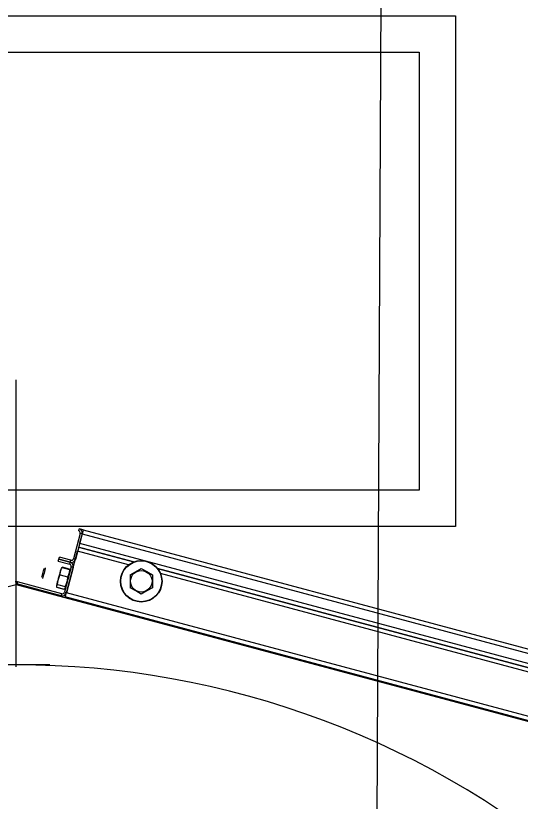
# Model space of a CAD drawing. Extents: x -264205 to -263659, y -1242401 to -1242060.
# Drawn here: x -263908.854 to -263908.508, y -1242121.535 to -1242120.997 of the extents above; entities that cross this region are included whole.
import ezdxf

# ---------------------------------------------------------------- set-up
doc = ezdxf.new("R2010")
doc.units = 0
doc.layers.add('KFA_SO_10-1_PLACHTY', color=7, linetype='Continuous')
doc.layers.add('SITUACIA_DSP_2D', color=7, linetype='Continuous')

msp = doc.modelspace()

# ---------------------------------------------------------------- linework, layer by layer
at = {"layer": 'KFA_SO_10-1_PLACHTY'}
msp.add_line((-263908.514, -1242101.985), (-263908.656, -1242131.983), dxfattribs=at)
at = {"layer": 'SITUACIA_DSP_2D'}
for p, q in [((-263908.99274, -1242120.99663), (-263908.55274, -1242120.99663)), ((-263908.55274, -1242120.99663), (-263908.55274, -1242121.34663)), ((-263908.96774, -1242121.02163), (-263908.57774, -1242121.02163)), ((-263908.57774, -1242121.02163), (-263908.57774, -1242121.32163)), ((-263908.85358, -1242121.44274), (-263908.85358, -1242121.24609)), ((-263908.57774, -1242121.32163), (-263908.96774, -1242121.32163)), ((-263908.55274, -1242121.34663), (-263908.99274, -1242121.34663)), ((-263908.81082, -1242121.34957), (-263908.81045, -1242121.34819)), ((-263908.8077, -1242121.34893), (-263908.81045, -1242121.34819)), ((-263908.80803, -1242121.35015), (-263908.80815, -1242121.35063)), ((-263908.80792, -1242121.34973), (-263908.80803, -1242121.35015)), ((-263908.80782, -1242121.34939), (-263908.80792, -1242121.34973)), ((-263908.80776, -1242121.34914), (-263908.80782, -1242121.34939)), ((-263908.80771, -1242121.34898), (-263908.80776, -1242121.34914)), ((-263908.8077, -1242121.34893), (-263908.80771, -1242121.34898)), ((-263908.8077, -1242121.34893), (-263908.43147, -1242121.44974)), ((-263908.80981, -1242121.35131), (-263908.81449, -1242121.36875)), ((-263908.80844, -1242121.35168), (-263908.81311, -1242121.36912)), ((-263908.80844, -1242121.35168), (-263908.81016, -1242121.3581)), ((-263908.80844, -1242121.35168), (-263908.80981, -1242121.35131)), ((-263908.80829, -1242121.35114), (-263908.80844, -1242121.35168)), ((-263908.80844, -1242121.35168), (-263908.43221, -1242121.45249)), ((-263908.80815, -1242121.35063), (-263908.80829, -1242121.35114)), ((-263908.77327, -1242121.37094), (-263908.8109, -1242121.36086)), ((-263908.8109, -1242121.36086), (-263908.77327, -1242121.37094)), ((-263908.81016, -1242121.3581), (-263908.43393, -1242121.45891)), ((-263908.81926, -1242121.39206), (-263908.81163, -1242121.36361)), ((-263908.77676, -1242121.37295), (-263908.81163, -1242121.36361)), ((-263908.82477, -1242121.37042), (-263908.8244, -1242121.36904)), ((-263908.82477, -1242121.37042), (-263908.81697, -1242121.37251)), ((-263908.8244, -1242121.36904), (-263908.82403, -1242121.36766)), ((-263908.8244, -1242121.36904), (-263908.8166, -1242121.37113)), ((-263908.8166, -1242121.37113), (-263908.8244, -1242121.36904)), ((-263908.81623, -1242121.36975), (-263908.82403, -1242121.36766)), ((-263908.81697, -1242121.37251), (-263908.8166, -1242121.37113)), ((-263908.8166, -1242121.37113), (-263908.81623, -1242121.36975)), ((-263908.81449, -1242121.36875), (-263908.81311, -1242121.36912)), ((-263908.83515, -1242121.37795), (-263908.8349, -1242121.37702)), ((-263908.8349, -1242121.37702), (-263908.83469, -1242121.37624)), ((-263908.83469, -1242121.37624), (-263908.83454, -1242121.3757)), ((-263908.83454, -1242121.3757), (-263908.83448, -1242121.37545)), ((-263908.83448, -1242121.37545), (-263908.83447, -1242121.37544)), ((-263908.83403, -1242121.37653), (-263908.83429, -1242121.37752)), ((-263908.83381, -1242121.37573), (-263908.83403, -1242121.37653)), ((-263908.83367, -1242121.37519), (-263908.83381, -1242121.37573)), ((-263908.8336, -1242121.37494), (-263908.83367, -1242121.37519)), ((-263908.8336, -1242121.37493), (-263908.8336, -1242121.37494)), ((-263908.82345, -1242121.37726), (-263908.82374, -1242121.37831)), ((-263908.82324, -1242121.37647), (-263908.82345, -1242121.37726)), ((-263908.82331, -1242121.37755), (-263908.82258, -1242121.37551)), ((-263908.82311, -1242121.37597), (-263908.82324, -1242121.37647)), ((-263908.82307, -1242121.37581), (-263908.82311, -1242121.37597)), ((-263908.82258, -1242121.37551), (-263908.82219, -1242121.3748)), ((-263908.82236, -1242121.37493), (-263908.82255, -1242121.37522)), ((-263908.82219, -1242121.3748), (-263908.82236, -1242121.37493)), ((-263908.82219, -1242121.3748), (-263908.81708, -1242121.37616)), ((-263908.81702, -1242121.37593), (-263908.82212, -1242121.37456)), ((-263908.81596, -1242121.37425), (-263908.82063, -1242121.39169)), ((-263908.81458, -1242121.37462), (-263908.81926, -1242121.39206)), ((-263908.81708, -1242121.37616), (-263908.81726, -1242121.37828)), ((-263908.817, -1242121.37637), (-263908.81708, -1242121.37616)), ((-263908.81698, -1242121.37671), (-263908.817, -1242121.37637)), ((-263908.81458, -1242121.37462), (-263908.81596, -1242121.37425)), ((-263908.81458, -1242121.37462), (-263908.81446, -1242121.37416)), ((-263908.77182, -1242121.37761), (-263908.76796, -1242121.37539)), ((-263908.76796, -1242121.37539), (-263908.76422, -1242121.37755)), ((-263908.48881, -1242121.44716), (-263908.75676, -1242121.37536)), ((-263908.75676, -1242121.37536), (-263908.48881, -1242121.44716)), ((-263908.83607, -1242121.38139), (-263908.83601, -1242121.38116)), ((-263908.83607, -1242121.3814), (-263908.83607, -1242121.38139)), ((-263908.83601, -1242121.38116), (-263908.83586, -1242121.38063)), ((-263908.83586, -1242121.38063), (-263908.83566, -1242121.37986)), ((-263908.83566, -1242121.37986), (-263908.83541, -1242121.37893)), ((-263908.83556, -1242121.38227), (-263908.83557, -1242121.38228)), ((-263908.8355, -1242121.38202), (-263908.83556, -1242121.38227)), ((-263908.83535, -1242121.38147), (-263908.8355, -1242121.38202)), ((-263908.83541, -1242121.37893), (-263908.83515, -1242121.37795)), ((-263908.83514, -1242121.38067), (-263908.83535, -1242121.38147)), ((-263908.83487, -1242121.37968), (-263908.83514, -1242121.38067)), ((-263908.83458, -1242121.3786), (-263908.83487, -1242121.37968)), ((-263908.83429, -1242121.37752), (-263908.83458, -1242121.3786)), ((-263908.8248, -1242121.38227), (-263908.82515, -1242121.38358)), ((-263908.8249, -1242121.38347), (-263908.82396, -1242121.38066)), ((-263908.82443, -1242121.3809), (-263908.8248, -1242121.38227)), ((-263908.82407, -1242121.37955), (-263908.82443, -1242121.3809)), ((-263908.82374, -1242121.37831), (-263908.82407, -1242121.37955)), ((-263908.82396, -1242121.38066), (-263908.82349, -1242121.37967)), ((-263908.82349, -1242121.37967), (-263908.82331, -1242121.37755)), ((-263908.82349, -1242121.37967), (-263908.81839, -1242121.38103)), ((-263908.81839, -1242121.38103), (-263908.81876, -1242121.38388)), ((-263908.81799, -1242121.38032), (-263908.81839, -1242121.38103)), ((-263908.81726, -1242121.37828), (-263908.81799, -1242121.38032)), ((-263908.77556, -1242121.37977), (-263908.77182, -1242121.37761)), ((-263908.77556, -1242121.37977), (-263908.77556, -1242121.38356)), ((-263908.76422, -1242121.37755), (-263908.76036, -1242121.37977)), ((-263908.76036, -1242121.37977), (-263908.76036, -1242121.38356)), ((-263908.4923, -1242121.44917), (-263908.75474, -1242121.37885)), ((-263908.85906, -1242121.38774), (-263908.85358, -1242121.38627)), ((-263908.85358, -1242121.38627), (-263908.40305, -1242121.50699)), ((-263908.85284, -1242121.38453), (-263908.85321, -1242121.38591)), ((-263908.82275, -1242121.39407), (-263908.85321, -1242121.38591)), ((-263908.82238, -1242121.39269), (-263908.85284, -1242121.38453)), ((-263908.82599, -1242121.38673), (-263908.82601, -1242121.38678)), ((-263908.8259, -1242121.38637), (-263908.82599, -1242121.38673)), ((-263908.82572, -1242121.3857), (-263908.8259, -1242121.38637)), ((-263908.82588, -1242121.38709), (-263908.82544, -1242121.38646)), ((-263908.82585, -1242121.38783), (-263908.82588, -1242121.38709)), ((-263908.82575, -1242121.3881), (-263908.82585, -1242121.38783)), ((-263908.82575, -1242121.3881), (-263908.82065, -1242121.38947)), ((-263908.82546, -1242121.38475), (-263908.82572, -1242121.3857)), ((-263908.82515, -1242121.38358), (-263908.82546, -1242121.38475)), ((-263908.82544, -1242121.38646), (-263908.82527, -1242121.38632)), ((-263908.82527, -1242121.38632), (-263908.8249, -1242121.38347)), ((-263908.82527, -1242121.38632), (-263908.82017, -1242121.38769)), ((-263908.8197, -1242121.3867), (-263908.82017, -1242121.38769)), ((-263908.82017, -1242121.38769), (-263908.82009, -1242121.38789)), ((-263908.82009, -1242121.38789), (-263908.82002, -1242121.38864)), ((-263908.81876, -1242121.38388), (-263908.8197, -1242121.3867)), ((-263908.77556, -1242121.38356), (-263908.77556, -1242121.38745)), ((-263908.77556, -1242121.38745), (-263908.77556, -1242121.38855)), ((-263908.76036, -1242121.38356), (-263908.76036, -1242121.38745)), ((-263908.76036, -1242121.38745), (-263908.76036, -1242121.38855)), ((-263908.82071, -1242121.3897), (-263908.82581, -1242121.38834)), ((-263908.82275, -1242121.39407), (-263908.82238, -1242121.39269)), ((-263908.82043, -1242121.38929), (-263908.82065, -1242121.38947)), ((-263908.82063, -1242121.39169), (-263908.81926, -1242121.39206)), ((-263908.82002, -1242121.38864), (-263908.82043, -1242121.38929)), ((-263908.81967, -1242121.39359), (-263908.81954, -1242121.39311)), ((-263908.81954, -1242121.39311), (-263908.8194, -1242121.39259)), ((-263908.8194, -1242121.39259), (-263908.81926, -1242121.39206)), ((-263908.81938, -1242121.39251), (-263908.81926, -1242121.39206)), ((-263908.44303, -1242121.49287), (-263908.81926, -1242121.39206)), ((-263908.77171, -1242121.39078), (-263908.77556, -1242121.38855)), ((-263908.76796, -1242121.39294), (-263908.77171, -1242121.39078)), ((-263908.76411, -1242121.39071), (-263908.76796, -1242121.39294)), ((-263908.76036, -1242121.38855), (-263908.76411, -1242121.39071)), ((-263908.81999, -1242121.39481), (-263908.81998, -1242121.39476)), ((-263908.44377, -1242121.49562), (-263908.81999, -1242121.39481)), ((-263908.81998, -1242121.39476), (-263908.81994, -1242121.3946)), ((-263908.81994, -1242121.3946), (-263908.81987, -1242121.39434)), ((-263908.81987, -1242121.39434), (-263908.81978, -1242121.394)), ((-263908.81978, -1242121.394), (-263908.81967, -1242121.39359)), ((-263908.83064, -1242121.4414), (-263908.87652, -1242121.4414))]:
    msp.add_line(p, q, dxfattribs=at)
for radius in [0.01425, 0.01401, 0.00739]:
    msp.add_circle((-263908.76796, -1242121.38416), radius, dxfattribs=at)
for centre, radius, start, end in [((-263908.81119, -1242121.35094), 0.00143, 345, 75), ((-263908.81119, -1242121.35094), 0.00285, 345, 75), ((-263908.81586, -1242121.36838), 0.00285, 255, 345), ((-263908.81734, -1242121.37388), 0.00285, 345, 75), ((-263908.81586, -1242121.36838), 0.00143, 255, 345), ((-263908.81734, -1242121.37388), 0.00143, 345, 75), ((-263908.85358, -1242121.38728), 0.00285, 75, 105), ((-263908.85358, -1242121.38728), 0.00143, 75, 105), ((-263908.82201, -1242121.39132), 0.00285, 255, 345), ((-263908.82201, -1242121.39132), 0.00143, 255, 345), ((-263908.85358, -1242122.0399), 0.5985, 324.56502, 215.43498)]:
    msp.add_arc(centre, radius, start, end, dxfattribs=at)

doc.saveas('drawing.dxf')
